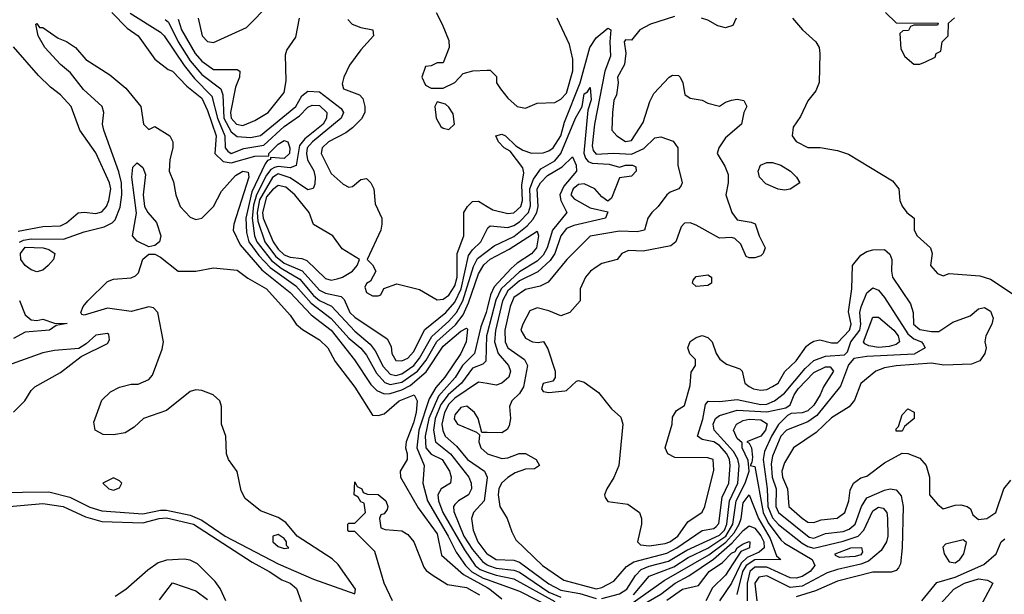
# Model space of a CAD drawing. Header units: inches. Extents: x 2380053 to 2584298, y 380219 to 546618.
# Tile 662 of 788: x 2528411 to 2531757, y 466872 to 468825. Entities that reach past the tile are written whole.
import ezdxf

# ---------------------------------------------------------------- set-up
doc = ezdxf.new("R2010")
doc.units = ezdxf.units.IN
doc.header["$MEASUREMENT"] = 0
doc.layers.add('C5426', color=7, linetype='Continuous')
doc.layers.add('C5436', color=7, linetype='Continuous')

msp = doc.modelspace()

# ---------------------------------------------------------------- linework, layer by layer
at = {"layer": 'C5426', "color": 2}
for points, elevation in [([(2529018, 468830), (2529030.8, 468770), (2529050, 468750.8), (2529070, 468747.3), (2529182, 468798), (2529261.5, 468878.5)], 30), ([(2528724, 468850), (2528776.5, 468796.5), (2528814, 468770), (2528870, 468691), (2528915.9, 468655.9), (2528930, 468650.6), (2528979.2, 468599.2), (2529030, 468558.7), (2529050, 468516.3), (2529078.4, 468430), (2529074.7, 468370), (2529102.8, 468342.8), (2529130, 468338.2), (2529210, 468361.4), (2529258, 468362), (2529258.4, 468370), (2529290, 468402.3), (2529310, 468414.3), (2529322.8, 468410), (2529328.8, 468390), (2529327.6, 468370), (2529310, 468353.5), (2529263.5, 468356.5), (2529264, 468350), (2529253.7, 468346.3), (2529245.3, 468334.7), (2529200, 468240), (2529180.1, 468150), (2529181.5, 468101.5), (2529190.1, 468070), (2529223.9, 468023.9), (2529262.8, 467982.8), (2529350, 467920.6), (2529401.7, 467861.7), (2529470, 467809.2), (2529530, 467742.4), (2529570, 467709), (2529590, 467685.3), (2529623.6, 467623.5), (2529652.1, 467592.1), (2529670, 467585.5), (2529710, 467592.8), (2529762.6, 467630), (2529792.3, 467667.7), (2529828.7, 467731.3), (2529891.7, 467788.3), (2529918, 467822), (2529937, 467863), (2529970, 467961.3), (2529988.4, 467991.6), (2530000, 468002.1)], 14), ([(2528786.7, 468846.7), (2528890, 468783.1), (2528902.3, 468770), (2528969.6, 468669.6), (2529005.3, 468625.3), (2529064.7, 468564.7), (2529083.8, 468490), (2529108.1, 468430), (2529109.3, 468390), (2529118.5, 468378.5), (2529130, 468370.3), (2529173, 468387), (2529241.1, 468398.9), (2529310, 468461.6), (2529361.8, 468498.2), (2529390, 468527.9), (2529405.3, 468534.7), (2529430, 468533.2), (2529454.9, 468510), (2529454.4, 468490), (2529442.3, 468470), (2529379.8, 468420.2), (2529362.4, 468397.6), (2529351, 468329), (2529330, 468321.5), (2529290, 468326.4), (2529277.2, 468322.8), (2529264.4, 468315.6), (2529250, 468296.8), (2529215.9, 468230), (2529205.8, 468194.3), (2529200.8, 468150), (2529208.9, 468090), (2529216.6, 468070), (2529266.7, 468006.7), (2529300.1, 467980.1), (2529363.1, 467943.1), (2529410, 467887.7), (2529430, 467871), (2529470.8, 467850.8), (2529550, 467765.8), (2529602, 467722), (2529619.2, 467699.2), (2529645.9, 467645.9), (2529670, 467620.7), (2529690, 467615.6), (2529710, 467621.4), (2529750.6, 467650), (2529770, 467674.7), (2529811.7, 467748.3), (2529870, 467800.2), (2529895.4, 467830), (2529916.7, 467870), (2529953.4, 467986.6), (2529967.2, 468012.8), (2530000, 468038.5)], 18), ([(2528950, 468826.8), (2528961.5, 468790), (2529007.3, 468710), (2529030, 468684), (2529070, 468656), (2529150, 468655.5), (2529158.8, 468650), (2529158.4, 468630), (2529144.8, 468595.2), (2529127.9, 468510), (2529130.3, 468490), (2529147.6, 468470), (2529170, 468465.5), (2529210, 468482), (2529255.1, 468510), (2529310, 468578), (2529317.2, 468617.2), (2529314.2, 468705.8), (2529318.6, 468721.4), (2529350, 468766), (2529362.6, 468830)], 26), ([(2529826, 468850), (2529846.8, 468810), (2529870, 468754), (2529871, 468730), (2529850, 468678), (2529830, 468678), (2529810, 468668), (2529790, 468666), (2529778, 468630), (2529790, 468602), (2529810, 468592), (2529850, 468592), (2529890, 468612), (2529918, 468642), (2529951.6, 468651.6), (2530000, 468653.6)], 30), ([(2528410, 468069.3), (2528423.8, 468076.2), (2528450, 468080.1), (2528560.6, 468079.4), (2528630, 468104.4), (2528698.6, 468121.4), (2528725.6, 468134.4), (2528735.7, 468144.3), (2528752.7, 468187.3), (2528758.6, 468230), (2528757, 468270), (2528748.3, 468308.3), (2528696.9, 468450), (2528692.4, 468470), (2528697.4, 468510), (2528691.2, 468530), (2528627.9, 468587.9), (2528583.9, 468643.9), (2528550, 468673.2), (2528497.2, 468730), (2528474, 468770), (2528466, 468810), (2528470, 468812), (2528478, 468798), (2528490, 468798), (2528542, 468762), (2528570, 468750.6), (2528601, 468730), (2528636, 468690), (2528718, 468638), (2528772, 468592), (2528822.8, 468530), (2528832, 468470), (2528850, 468452), (2528870, 468462), (2528922, 468430), (2528931.3, 468410), (2528931.3, 468390), (2528921, 468350), (2528918.8, 468310), (2528933.7, 468273.7), (2528942, 468230), (2528956.3, 468190), (2528990, 468153.4), (2529010, 468145.5), (2529030, 468150.5), (2529069.6, 468190), (2529097.2, 468242.7), (2529144.2, 468295.8), (2529169.2, 468310), (2529187.1, 468307.1), (2529190.3, 468290), (2529138.7, 468130), (2529137.1, 468110), (2529160, 468060), (2529234.3, 467974.3), (2529330, 467897.7), (2529401.6, 467821.6), (2529470.2, 467770), (2529549.3, 467669.3), (2529604.9, 467584.9), (2529624.7, 467564.7), (2529650, 467553.4), (2529670, 467554.2), (2529710, 467567.3), (2529737.8, 467582.2), (2529792.2, 467627.8), (2529850, 467714.9), (2529910, 467766), (2529930, 467776.3), (2529933.1, 467773.1), (2529928.4, 467730), (2529910.2, 467690), (2529855.9, 467610), (2529825.1, 467574.9), (2529803.3, 467536.7), (2529768.1, 467430), (2529760.9, 467370), (2529785.3, 467310), (2529780.9, 467250), (2529797.5, 467190), (2529867.9, 467070), (2529894.9, 467014.9), (2529926.7, 466970), (2529948, 466948), (2529986.8, 466926.8), (2530000, 466922)], 10), ([(2528906, 468826), (2528916.7, 468816.7), (2528949.4, 468750), (2528990, 468684.9), (2529030, 468639.2), (2529094.9, 468590), (2529101.2, 468570), (2529105, 468490), (2529130, 468443.9), (2529150, 468428), (2529195.2, 468424.8), (2529230, 468431.7), (2529349.7, 468530), (2529370, 468566.4), (2529390, 468582.4), (2529430, 468580.3), (2529503.4, 468523.4), (2529512, 468510), (2529504.2, 468490), (2529406.4, 468410), (2529388.6, 468390), (2529385.5, 468370), (2529388.8, 468348.8), (2529411, 468311), (2529414.9, 468290), (2529414.1, 468265.9), (2529408.4, 468251.6), (2529390, 468246.9), (2529330, 468288), (2529290, 468300.6), (2529283.1, 468296.9), (2529270, 468288.7), (2529226.7, 468213.3), (2529218.1, 468170), (2529220.4, 468140.4), (2529244.6, 468070), (2529281.1, 468021.1), (2529310, 467997.6), (2529371.2, 467971.2), (2529430, 467905.6), (2529450, 467895.6), (2529503.8, 467883.8), (2529513.5, 467873.5), (2529533.1, 467830), (2529550, 467814.3), (2529659.9, 467739.9), (2529673.7, 467713.7), (2529675.5, 467690), (2529690, 467666.4), (2529710, 467666), (2529730, 467674.9), (2529750, 467695.8), (2529787.7, 467772.3), (2529859.7, 467830), (2529890, 467864.9), (2529911.3, 467910), (2529936.7, 468023.3), (2529950, 468042.7), (2529978.3, 468070), (2530000, 468113.4)], 22), ([(2529526.1, 468826.1), (2529541.6, 468810), (2529570, 468798), (2529611.3, 468790), (2529614, 468770), (2529570, 468722.9), (2529532.4, 468670), (2529512.7, 468630), (2529506.7, 468606.7), (2529511.3, 468590), (2529566, 468570), (2529577.7, 468557.7), (2529584.4, 468530), (2529583.8, 468510), (2529572.3, 468487.7), (2529542, 468458), (2529519.6, 468440.4), (2529460.4, 468410), (2529439.3, 468390), (2529435.5, 468370), (2529470, 468302.8), (2529510, 468266), (2529530, 468256), (2529542, 468258), (2529570, 468282), (2529590, 468284.7), (2529604.7, 468270), (2529614.8, 468250), (2529619.6, 468199.6), (2529642, 468150), (2529642, 468130), (2529638, 468110), (2529592, 468010), (2529610, 467992), (2529621, 467970), (2529603.6, 467936.4), (2529590, 467928), (2529584.5, 467915.5), (2529590, 467898), (2529610, 467886), (2529630, 467886.8), (2529638, 467890), (2529648.7, 467911.3), (2529693.2, 467926.8), (2529770, 467908), (2529830, 467873), (2529850, 467875.3), (2529870, 467888.9), (2529890, 467920.4), (2529898.1, 467950), (2529897.7, 468030), (2529920.7, 468090), (2529920.9, 468170), (2529933.2, 468190), (2529950, 468206.8), (2529970, 468207.7), (2530000, 468190.1)], 26), ([(2528406, 468106), (2528490, 468122), (2528550, 468124.6), (2528570, 468134.9), (2528610, 468168.2), (2528630, 468170.6), (2528670, 468166), (2528690, 468172.4), (2528706, 468190), (2528714.7, 468210), (2528720.4, 468250), (2528716.4, 468270), (2528670, 468372.7), (2528616, 468450), (2528586.6, 468530), (2528550, 468569.3), (2528515.6, 468595.6), (2528475.2, 468635.2), (2528390, 468732.3)], 14), ([(2528330, 467218), (2528510, 467220.8), (2528581.8, 467201.9), (2528650, 467168.4), (2528690, 467156.2), (2528830, 467145.9), (2528890, 467158.1), (2528910, 467157.6), (2528990, 467140.8), (2529030, 467124.1), (2529109.7, 467069.7), (2529290, 466975.8), (2529410, 466923.6), (2529550, 466874), (2529552, 466890), (2529493.4, 466973.4), (2529473, 466993), (2529354.7, 467070), (2529316.2, 467116.2), (2529290, 467132.8), (2529230, 467156), (2529177.6, 467197.6), (2529163.8, 467223.8), (2529149.8, 467289.8), (2529120.9, 467330), (2529114.5, 467350), (2529112, 467410), (2529097.2, 467450), (2529097, 467510), (2529091.8, 467530), (2529069, 467550), (2529030, 467564.5), (2529010, 467566.6), (2528990, 467561.2), (2528910, 467497.2), (2528832, 467470), (2528799.9, 467440.1), (2528770, 467421.2), (2528730, 467414), (2528694.6, 467414.6), (2528668, 467430), (2528663.1, 467456.9), (2528690, 467532), (2528720.2, 467559.8), (2528750, 467576), (2528790, 467586), (2528813.6, 467586.4), (2528850, 467602), (2528863.1, 467616.9), (2528895.3, 467704.7), (2528899.5, 467730), (2528880.5, 467830), (2528866.2, 467846.2), (2528850, 467849.6), (2528790, 467833), (2528710, 467844.4), (2528630, 467821.2), (2528622.7, 467822.7), (2528619, 467830), (2528627.3, 467850), (2528642.9, 467870), (2528710, 467934.8), (2528730, 467942.8), (2528790, 467947.7), (2528805.1, 467954.9), (2528814.9, 467965.1), (2528830, 468010.8), (2528850, 468028), (2528870, 468028.2), (2528890, 468018), (2528950, 467970.7), (2529010, 467970.4), (2529070, 467982), (2529150, 467973.4), (2529186.4, 467946.4), (2529250, 467910.3), (2529330, 467820.7), (2529350.3, 467790.3), (2529371.8, 467771.8), (2529430, 467737.1), (2529458, 467710), (2529483.8, 467663.8), (2529550, 467576.3), (2529610, 467480.7), (2529630, 467479.3), (2529650, 467485.3), (2529700.5, 467530), (2529751.3, 467550), (2529762, 467530), (2529758.2, 467490), (2529750, 467454.5), (2529724.9, 467390), (2529722.6, 467370), (2529728.2, 467350), (2529727.7, 467330), (2529704, 467290), (2529704.9, 467270), (2529765.8, 467165.8), (2529830, 467077.1), (2529844.5, 467004.5), (2529919, 466939), (2530000, 466894.9)], 6), ([(2528410.5, 467870.5), (2528430, 467822), (2528450, 467804.7), (2528470, 467802.8), (2528490, 467807.3), (2528530, 467793.4), (2528572, 467792), (2528534.8, 467785.2), (2528512, 467770), (2528430, 467762.7), (2528390, 467741.6)], 6), ([(2530000, 467843.9), (2529996.6, 467830), (2529978.6, 467781.4), (2529957.3, 467690), (2529916.3, 467650), (2529891.5, 467608.5), (2529834.6, 467545.4), (2529801.7, 467470), (2529789.5, 467410), (2529791.3, 467370), (2529810, 467348), (2529846.7, 467330), (2529871.7, 467290), (2529877.6, 467270), (2529875.5, 467250), (2529844, 467230), (2529832.2, 467210), (2529834.7, 467190), (2529849.4, 467150), (2529922.6, 467022.6), (2529959.3, 466970), (2529976.2, 466956.2), (2530000, 466947.5)], 14), ([(2528390, 467491), (2528429, 467530), (2528450, 467564.7), (2528463.2, 467576.8), (2528550, 467626), (2528620.2, 467679.8), (2528710, 467724.7), (2528716.4, 467736.4), (2528714.6, 467754.6), (2528710, 467758), (2528670, 467752.7), (2528636.9, 467723.1), (2528612, 467708), (2528530, 467701.2), (2528490, 467692.3), (2528370, 467649.3)], 10), ([(2530000, 467758.3), (2529997.9, 467750), (2529995.8, 467664.2), (2529985.4, 467654.6), (2529950, 467640.9), (2529912.2, 467590), (2529867.2, 467550), (2529842.9, 467517.1), (2529823.4, 467470), (2529817, 467430), (2529823.9, 467390), (2529875.2, 467350), (2529937.4, 467270), (2529945.7, 467250), (2529946.7, 467230), (2529936.4, 467210), (2529903, 467190), (2529890, 467177), (2529885.7, 467170), (2529886.5, 467153.5), (2529920.1, 467070), (2529950, 467023.9), (2529983.5, 466983.5), (2530000, 466972.7)], 18), ([(2530000, 467588.2), (2529970, 467593.3), (2529890, 467538.2), (2529870, 467517.8), (2529854.4, 467490), (2529845.9, 467450), (2529848.7, 467428.7), (2529857.4, 467410), (2529896, 467376), (2529933.1, 467330), (2529990.4, 467290), (2530000, 467270.6)], 22), ([(2530000, 467421.8), (2529982, 467422), (2529969.2, 467470), (2529957.2, 467490), (2529931.2, 467511.2), (2529910, 467506.6), (2529890, 467482), (2529887.9, 467467.9), (2529898.8, 467450), (2529963.6, 467423.6), (2529974, 467414), (2529971.3, 467390), (2529978.8, 467370), (2530000, 467350.9)], 26), ([(2529677.6, 466850), (2529649.6, 466910.4), (2529618, 467018), (2529550, 467086), (2529530, 467086), (2529526, 467090), (2529526, 467110), (2529530, 467114), (2529550, 467114), (2529586, 467150), (2529582, 467182), (2529570, 467186), (2529562, 467202), (2529548, 467210), (2529550, 467254), (2529558, 467238), (2529574, 467230), (2529578, 467218), (2529592.7, 467212.7), (2529630, 467211.3), (2529656, 467190), (2529662, 467170), (2529659.6, 467160.4), (2529650, 467146), (2529638, 467142), (2529634, 467130), (2529638, 467098), (2529652.7, 467092.7), (2529710, 467087.3), (2529730, 467074.8), (2529750.6, 467050), (2529784.4, 466964.4), (2529792.8, 466952.8), (2529816.3, 466936.3), (2529865.5, 466905.5), (2529930, 466894.9), (2529973.7, 466870)], 2), ([(2530000, 467267.7), (2529990.2, 467189.8), (2529953, 467150), (2529946.7, 467130), (2529952.4, 467090), (2529968.1, 467050), (2529999, 467010), (2530000, 467009.4)], 22), ([(2528350, 467168), (2528490, 467180.9), (2528558.8, 467170), (2528635.1, 467135.1), (2528690, 467119.1), (2528830, 467114.5), (2528885.2, 467130), (2528910, 467131.5), (2529001.6, 467110), (2529200.9, 466980.9), (2529259.3, 466950), (2529301.6, 466921.6), (2529330.7, 466910), (2529351.4, 466891.4), (2529367.8, 466847.7)], 2), ([(2529112, 466850), (2529092, 466892), (2529075, 466915.1), (2529015.7, 466975.7), (2528990, 466988.2), (2528970, 466991.3), (2528910, 466988.3), (2528881.3, 466978.7), (2528846.4, 466953.6), (2528772, 466888), (2528735.4, 466864.6)], 2), ([(2528886.5, 466853.5), (2528930, 466910.5), (2529010, 466883.8), (2529050, 466854)], 2)]:
    msp.add_lwpolyline(points, dxfattribs=dict(at, elevation=elevation))
for points, elevation in [([(2529830, 468546), (2529822, 468530), (2529826, 468490), (2529842.5, 468462.5), (2529850, 468456), (2529870, 468451.3), (2529888.7, 468470), (2529884.7, 468504.7), (2529870, 468528), (2529858, 468538)], 30), ([(2528850, 468053.2), (2528810, 468072.7), (2528795.1, 468090), (2528807.7, 468167.7), (2528791.8, 468290), (2528796, 468324), (2528810, 468338.8), (2528830, 468322.8), (2528839, 468299), (2528830.4, 468230), (2528835.5, 468190), (2528846.8, 468170), (2528876.2, 468136.2), (2528890.8, 468090), (2528886, 468070), (2528870, 468057.2)], 6), ([(2529290, 468262), (2529270, 468246.8), (2529250, 468222.8), (2529235.8, 468170), (2529238.5, 468150), (2529272.7, 468070), (2529290, 468044.5), (2529310, 468026.2), (2529330, 468017.5), (2529370, 468012.9), (2529386.5, 468006.5), (2529450, 467944.9), (2529470, 467939.3), (2529490, 467944.4), (2529508.7, 467950), (2529542, 467970), (2529558, 467990), (2529566, 468010), (2529506.6, 468046.6), (2529475.3, 468090), (2529410, 468129.2), (2529395.1, 468170), (2529346, 468230), (2529316, 468256)], 26), ([(2528470, 467967.8), (2528450, 467974.7), (2528430, 467989.7), (2528415.6, 468010), (2528414, 468030), (2528430, 468051.5), (2528491, 468050), (2528510, 468044.2), (2528530.5, 468030), (2528526, 468010), (2528508.2, 467990), (2528490, 467973.6)], 6), ([(2528730, 467268), (2528694, 467250), (2528714, 467230), (2528730, 467226), (2528750, 467234), (2528758, 467250), (2528750, 467258)], 10), ([(2529290, 467075.1), (2529272, 467070), (2529271, 467050), (2529290, 467034.8), (2529310, 467028.2), (2529326, 467030), (2529318, 467038), (2529318, 467050), (2529310, 467061.2)], 10)]:
    msp.add_lwpolyline(points, close=True, dxfattribs=dict(at, elevation=elevation))
at = {"layer": 'C5436', "color": 2}
for points, elevation in [([(2530000, 468653.6), (2530010, 468654), (2530031.6, 468631.6), (2530032, 468610), (2530044.7, 468590), (2530070, 468558), (2530102, 468530), (2530130, 468524.7), (2530170, 468541), (2530230, 468543), (2530250, 468554.4), (2530270, 468574.9), (2530291.1, 468651.1), (2530291.3, 468691.3), (2530280.2, 468740.2), (2530238, 468830)], 30), ([(2530636.3, 468836.3), (2530554.8, 468810), (2530518.8, 468790), (2530490, 468755.3), (2530470, 468756), (2530465.5, 468750), (2530471.1, 468711.1), (2530466.9, 468673.1), (2530443, 468630), (2530444.9, 468610), (2530439.1, 468570), (2530430.7, 468550), (2530425.5, 468510), (2530424, 468450), (2530441, 468430), (2530470, 468410.8), (2530490, 468414.8), (2530530, 468476), (2530552.8, 468547.2), (2530566.3, 468573.7), (2530618, 468630), (2530630, 468636), (2530650, 468634.8), (2530656, 468630), (2530664.7, 468610), (2530671.1, 468571.1), (2530690, 468558), (2530730, 468551), (2530750, 468541), (2530790, 468531.3), (2530810, 468544.7), (2530830, 468551), (2530850, 468554.8), (2530872, 468550), (2530882, 468530), (2530872, 468510), (2530864.7, 468470), (2530810, 468424), (2530786.8, 468390), (2530781, 468370), (2530807.5, 468327.5), (2530818.5, 468298.5), (2530819.1, 468270), (2530810.7, 468230), (2530831, 468170), (2530850, 468144.7), (2530897.3, 468137.3), (2530911.1, 468131.1), (2530924.7, 468090), (2530944.7, 468050), (2530938, 468030), (2530930, 468022), (2530910, 468015.3), (2530890, 468015.3), (2530880.2, 468020.2), (2530862, 468062), (2530841.2, 468081.2), (2530830, 468085.2), (2530790, 468082), (2530710, 468127), (2530690, 468134.5), (2530670, 468133.2), (2530658.8, 468121.2), (2530641, 468070), (2530624, 468056), (2530530, 468038), (2530479.8, 468040.2), (2530458, 468030), (2530442, 468010), (2530390, 467996), (2530370, 467983.7), (2530350.8, 467970), (2530334, 467950), (2530316, 467910), (2530316, 467870), (2530281, 467830), (2530250, 467818), (2530210, 467836), (2530170, 467845.2), (2530144.9, 467835.1), (2530120.7, 467790), (2530114.8, 467770), (2530130, 467742.8), (2530154, 467730), (2530172.7, 467727.3), (2530191, 467731), (2530205.8, 467705.8), (2530230.7, 467630), (2530231.1, 467608.9), (2530223.6, 467596.4), (2530190, 467588), (2530184.9, 467570), (2530190, 467561), (2530210, 467558), (2530263.6, 467563.6), (2530270, 467564.7), (2530303.7, 467596.3), (2530310, 467598.8), (2530330, 467593.4), (2530378, 467558), (2530422.3, 467502.3), (2530453.7, 467473.7), (2530460.5, 467450), (2530447.3, 467310), (2530430.5, 467269.5), (2530406.8, 467230), (2530398.8, 467210), (2530401.4, 467201.4), (2530410, 467187.3), (2530478, 467178), (2530517, 467150), (2530524.2, 467130), (2530524.6, 467110), (2530510.7, 467050), (2530520.7, 467040.7), (2530550, 467037), (2530604.7, 467044.7), (2530620.7, 467050), (2530648, 467070), (2530681.7, 467118.3), (2530730, 467150.8), (2530739.6, 467170), (2530770, 467294), (2530768, 467330), (2530750, 467336), (2530637.5, 467337.5), (2530614, 467350), (2530605.2, 467370), (2530628.7, 467450), (2530630, 467474), (2530643.1, 467496.9), (2530670, 467514), (2530690, 467582), (2530692.9, 467627.1), (2530708, 467650), (2530708, 467670), (2530689.1, 467689.1), (2530682, 467710), (2530689.2, 467730.8), (2530710, 467744.7), (2530730, 467751.3), (2530750, 467744.7), (2530764.7, 467730), (2530778, 467690), (2530790.7, 467670.7), (2530813.7, 467653.7), (2530858, 467638), (2530866, 467630), (2530876, 467590), (2530890, 467578.8), (2530904.7, 467570), (2530930, 467566), (2530950, 467568.4), (2530970, 467578), (2530989.2, 467590), (2531011.1, 467628.9), (2531050, 467665.5), (2531084.9, 467715.1), (2531096.1, 467723.9), (2531110, 467732.7), (2531130, 467737.1), (2531170, 467727), (2531190, 467727.2), (2531230.8, 467770), (2531236.8, 467790), (2531228.3, 467831.7), (2531239.6, 467910), (2531240.9, 467990), (2531270, 468024.9), (2531290, 468037.3), (2531310, 468043), (2531350, 468044), (2531368.3, 468028.3), (2531375.5, 468010), (2531373.7, 467970), (2531377.6, 467950), (2531439, 467859), (2531447.4, 467830), (2531449.1, 467790), (2531470, 467772.2), (2531510, 467764.9), (2531534.5, 467765.5), (2531582.8, 467797.2), (2531641.5, 467818.5), (2531670, 467842.8), (2531690, 467846.8), (2531710, 467834.8), (2531719.1, 467810), (2531715.5, 467790), (2531694.8, 467750), (2531691.3, 467730), (2531696, 467710), (2531691, 467690), (2531674.4, 467665.6), (2531645.5, 467654.5), (2531551.3, 467651.3), (2531510, 467657.6), (2531390, 467648.2), (2531350, 467642), (2531321, 467630), (2531270, 467588.7), (2531248.6, 467531.4), (2531230.4, 467509.6), (2531170, 467471.8), (2531117.7, 467422.3), (2531041, 467370), (2531010, 467319), (2531001.7, 467290), (2531004, 467270), (2531020.8, 467230), (2531024.6, 467170), (2531070, 467130.5), (2531090, 467117.1), (2531110, 467115.5), (2531135.2, 467124.8), (2531189.5, 467130.5), (2531215.6, 467150), (2531229.4, 467190), (2531233.8, 467226.2), (2531245.2, 467250), (2531270, 467267.7), (2531290, 467274), (2531350, 467319.1), (2531410, 467351.3), (2531430, 467351), (2531470, 467334.8), (2531491.3, 467310), (2531502.8, 467270), (2531502.8, 467210), (2531530, 467178), (2531550, 467162), (2531590, 467174.8), (2531610, 467176), (2531631, 467171), (2531642, 467162), (2531650, 467142), (2531670, 467126), (2531698, 467130), (2531728.7, 467150), (2531756, 467230), (2531779.6, 467260.4)], 30), ([(2530846.4, 468830), (2530835.1, 468804.9), (2530810, 468796.9), (2530784, 468804), (2530750, 468823.7), (2530728, 468830)], 30), ([(2531038, 468830), (2531071, 468790), (2531117.3, 468750), (2531127.7, 468730), (2531130.4, 468710.4), (2531128.4, 468611.6), (2531117.1, 468582.9), (2531090, 468548.7), (2531064.5, 468495.5), (2531039.8, 468460.2), (2531036, 468430), (2531050, 468411.3), (2531090, 468391), (2531131.1, 468391.1), (2531190, 468380.7), (2531227.7, 468367.7), (2531376.8, 468276.8), (2531398.8, 468250), (2531402, 468210), (2531410, 468191.3), (2531426, 468170), (2531451, 468150), (2531451, 468110), (2531461, 468090), (2531506, 468050), (2531512, 468030), (2531506, 467990), (2531530, 467962), (2531550, 467954), (2531570, 467962), (2531674.4, 467954.4), (2531710, 467942.8), (2531790.4, 467890.3)], 34), ([(2531354, 468850), (2531390, 468814), (2531532.7, 468812.7), (2531530, 468806), (2531450, 468806), (2531438, 468802), (2531431.6, 468788.4), (2531412.7, 468787.3), (2531402, 468778), (2531405.4, 468725.4), (2531419.6, 468699.6), (2531450, 468674), (2531470, 468674), (2531490, 468682), (2531522, 468698), (2531526, 468710), (2531542, 468718), (2531546, 468750), (2531566, 468770), (2531567.3, 468812.7), (2531588.4, 468831.6)], 38), ([(2530000, 468190.1), (2530019, 468179), (2530070, 468166.5), (2530090, 468168), (2530114.8, 468190), (2530119.4, 468210), (2530117.3, 468262.7), (2530124.9, 468304.9), (2530121.1, 468321.1), (2530078, 468378), (2530058, 468390), (2530038, 468410), (2530029.3, 468430.7), (2530050, 468436), (2530062, 468430), (2530096.8, 468396.8), (2530121.4, 468381.4), (2530150, 468371.7), (2530190, 468372.6), (2530210, 468379), (2530224.7, 468390), (2530249.8, 468430), (2530263.2, 468476.8), (2530316.3, 468610), (2530349, 468731), (2530370, 468763.7), (2530410, 468795.8), (2530420.7, 468790), (2530416.3, 468750), (2530419.1, 468700.9), (2530399.8, 468650), (2530364.6, 468470), (2530356.4, 468396.4), (2530360.1, 468380.1), (2530370, 468368.4), (2530428.8, 468371.2), (2530490, 468367.9), (2530532.5, 468387.5), (2530570, 468423.1), (2530590, 468426.4), (2530631.9, 468411.9), (2530647.7, 468390), (2530647.7, 468330), (2530662.8, 468270), (2530659.1, 468260.9), (2530651.3, 468250), (2530621.6, 468238.4), (2530610.5, 468229.5), (2530580.7, 468190), (2530559.1, 468170), (2530545.5, 468150), (2530534, 468110), (2530510, 468104.2), (2530450, 468106.4), (2530350.3, 468089.7), (2530270.2, 468009.8), (2530207, 467933), (2530180.5, 467919.5), (2530130, 467908.4), (2530090, 467880.5), (2530078.2, 467850), (2530060.2, 467770), (2530060.7, 467730), (2530070.3, 467710), (2530126.4, 467670), (2530137, 467650), (2530123.4, 467576.6), (2530110, 467554.5), (2530084, 467530), (2530076.3, 467510), (2530079.3, 467470), (2530074.9, 467445.1), (2530067.7, 467432.3), (2530050, 467421.2), (2530000, 467421.8)], 26), ([(2530000, 468113.4), (2530002.2, 468117.8), (2530010, 468124.4), (2530070, 468118.5), (2530090, 468125.2), (2530110, 468137.8), (2530140.6, 468170), (2530147.2, 468192.8), (2530144.7, 468250), (2530157.3, 468282.7), (2530182.1, 468317.9), (2530230, 468345.6), (2530250, 468370.2), (2530300.3, 468490), (2530322.2, 468530), (2530330, 468572.7), (2530340.7, 468579.3), (2530350, 468594), (2530353, 468553), (2530342.5, 468517.5), (2530328.1, 468371.9), (2530333.8, 468353.8), (2530342.7, 468342.7), (2530356.8, 468336.8), (2530414.5, 468334.5), (2530450, 468324), (2530470.2, 468330.2), (2530494, 468330), (2530504.7, 468324.7), (2530506.8, 468310), (2530490, 468293.2), (2530450, 468288), (2530422, 468218), (2530410, 468208), (2530390, 468222.7), (2530365.6, 468250), (2530330, 468267.4), (2530310, 468264.8), (2530291.8, 468250), (2530284.7, 468230), (2530295.8, 468215.8), (2530350, 468186), (2530410, 468172), (2530402, 468150), (2530294.3, 468125.7), (2530270, 468114.8), (2530250.3, 468090), (2530230.2, 468030), (2530213.8, 468006.2), (2530172.3, 467967.7), (2530110, 467937), (2530070, 467903.1), (2530051.5, 467870), (2530028.5, 467768.5), (2530024.4, 467730), (2530036.9, 467690), (2530072, 467650), (2530079.5, 467630), (2530074, 467610), (2530050.2, 467589.8), (2530030, 467583.1), (2530000, 467588.2)], 22), ([(2530000, 468038.5), (2530023.3, 468056.7), (2530090, 468088.5), (2530135.4, 468124.6), (2530154.6, 468145.4), (2530168.5, 468170), (2530173, 468190), (2530169.9, 468250), (2530181.1, 468270), (2530205.1, 468294.9), (2530254.6, 468325.4), (2530290, 468358.8), (2530302, 468330), (2530303.1, 468310), (2530260.5, 468259.5), (2530246.7, 468230), (2530250.2, 468210), (2530270.5, 468170), (2530222.3, 468110), (2530204.3, 468050), (2530190, 468024.2), (2530170, 468004.6), (2530110, 467968.3), (2530046.9, 467910), (2530028.8, 467871.2), (2530000, 467758.3)], 18), ([(2530000, 468002.1), (2530010, 468011.1), (2530075, 468045), (2530170, 468106), (2530174.3, 468090), (2530167.4, 468050), (2530150, 468028.7), (2530102, 467998), (2530081, 467979), (2530023.5, 467916.5), (2530011.3, 467890), (2530000, 467843.9)], 14), ([(2530000, 467350.9), (2530001, 467350), (2530050, 467334), (2530070, 467336), (2530109.1, 467350.9), (2530130, 467350.6), (2530166, 467330), (2530178, 467310), (2530161, 467299), (2530130, 467297.2), (2530095.2, 467284.8), (2530070, 467269.5), (2530048.7, 467250), (2530039.5, 467230), (2530036.9, 467210), (2530043.1, 467170), (2530068.4, 467130), (2530083.8, 467083.8), (2530097.6, 467057.6), (2530188.2, 466970), (2530260.5, 466920.5), (2530370, 466890.3), (2530390, 466895.3), (2530430, 466916.4), (2530473.7, 466966.3), (2530498, 466982), (2530610, 467011.8), (2530643.9, 467030), (2530730, 467089), (2530770, 467096), (2530777.8, 467102.2), (2530787.2, 467112.7), (2530798, 467202), (2530821.4, 467250), (2530826, 467310), (2530823.7, 467330), (2530814.1, 467350), (2530790, 467378.2), (2530770, 467390.7), (2530730, 467398.7), (2530714.5, 467410), (2530732.8, 467467.2), (2530742.4, 467517.6), (2530751.4, 467528.6), (2530790, 467526.9), (2530850, 467534.2), (2530930, 467517.6), (2530950, 467518.6), (2530975.8, 467530), (2531010, 467555.5), (2531080.6, 467639.4), (2531110, 467666.4), (2531150, 467681.8), (2531214, 467686), (2531224.2, 467695.8), (2531235.7, 467730), (2531266, 467770), (2531269.9, 467790), (2531266.3, 467830), (2531270.7, 467849.3), (2531290, 467896.3), (2531310, 467914), (2531330, 467905.5), (2531350, 467880.5), (2531430, 467756.9), (2531450, 467740.2), (2531476.3, 467730), (2531481.7, 467721.7), (2531488, 467710), (2531451.5, 467688.5), (2531290, 467680.3), (2531246.1, 467673.9), (2531228, 467652), (2531200.9, 467579.1), (2531119.8, 467480.2), (2531090, 467458.5), (2531017.6, 467430), (2530997.6, 467410), (2530970, 467342), (2530964.6, 467315.4), (2530968.9, 467270), (2530982.2, 467230), (2530981.4, 467170), (2530989.4, 467150), (2531094, 467066), (2531110, 467062.9), (2531150, 467078.6), (2531210, 467085.4), (2531230, 467093.8), (2531250, 467110.4), (2531271.9, 467170), (2531290, 467199.5), (2531350, 467225.7), (2531370, 467230.4), (2531390, 467227.3), (2531406.7, 467206.7), (2531413.7, 467170), (2531410.4, 467030), (2531404.1, 466975.9), (2531398.3, 466961.7), (2531390, 466952.7), (2531372.4, 466947.6), (2531310, 466947.3), (2531190, 466916.4), (2531115.7, 466884.3), (2531050, 466862.9)], 26), ([(2530390, 466857.5), (2530450, 466873.4), (2530474.7, 466890), (2530503.7, 466936.3), (2530523.7, 466956.3), (2530550, 466968), (2530615.9, 466984.1), (2530678.4, 467021.6), (2530790, 467072.8), (2530806.6, 467090), (2530814.5, 467110), (2530823.2, 467190), (2530852.1, 467250), (2530856.5, 467310), (2530851.3, 467331.3), (2530837.5, 467357.5), (2530771.1, 467430), (2530767.7, 467450), (2530776.3, 467470), (2530790, 467480.2), (2530850, 467498), (2530950, 467492), (2531014.5, 467505.5), (2531030, 467516.3), (2531043.5, 467550), (2531056.8, 467570), (2531110, 467626), (2531150, 467645.3), (2531165.5, 467645.5), (2531176.5, 467630), (2531142.7, 467577.3), (2531132.1, 467550), (2531110, 467514.3), (2531090, 467496), (2531070, 467488.8), (2531033.3, 467486.7), (2531020.5, 467479.5), (2530990, 467448.7), (2530965.7, 467410), (2530942.6, 467357.4), (2530938.1, 467330), (2530951.6, 467230), (2530953.4, 467170), (2530970, 467132.4), (2530990, 467109.2), (2531070, 467045.8), (2531090, 467034.2), (2531110, 467029.2), (2531210, 467052.4), (2531260.5, 467070), (2531280.3, 467090), (2531310, 467155.8), (2531330, 467168.5), (2531345.1, 467165.1), (2531358, 467150), (2531360.8, 467130), (2531361.5, 467070), (2531356.9, 467050), (2531338.7, 467021.3), (2531295.4, 466984.6), (2531270, 466973.9), (2531190, 466956.5), (2531155.5, 466944.5), (2531070, 466899.8), (2531030, 466895.7), (2530950, 466935.2), (2530922.6, 466930), (2530909.5, 466910), (2530916.3, 466850)], 22), ([(2530496.8, 466870), (2530550, 466933.6), (2530634.3, 466965.7), (2530683.2, 466996.8), (2530750, 467028.9), (2530811.3, 467070), (2530835, 467110), (2530845.6, 467190), (2530876.8, 467250), (2530889.8, 467290), (2530887, 467327), (2530866, 467370), (2530866.8, 467386.8), (2530850, 467402), (2530837.2, 467430), (2530847, 467450), (2530870, 467463.1), (2530890, 467467.6), (2530930, 467464.7), (2530951.1, 467451.1), (2530945.5, 467430), (2530930, 467409.7), (2530882, 467390), (2530890, 467386), (2530898, 467370), (2530901.4, 467338.6), (2530899.8, 467320.2), (2530894, 467310), (2530910, 467306), (2530937.7, 467150), (2530954.7, 467114.7), (2530997.7, 467057.7), (2531010, 467046), (2531103.8, 466990), (2531113.7, 466970), (2531098, 466950), (2531070, 466932.9), (2531050, 466927.4), (2531030, 466927.5), (2530950, 466963.9), (2530910, 466964.6), (2530892.3, 466950), (2530883.5, 466910), (2530882.9, 466850)], 18), ([(2530000, 467270.6), (2530000.3, 467270), (2530000, 467267.7)], 22), ([(2530484.2, 466835.8), (2530600.9, 466919.1), (2530753.6, 467006.4), (2530810.5, 467049.5), (2530838.9, 467081.1), (2530856.7, 467110), (2530863.6, 467130), (2530870, 467182.8), (2530890, 467210.4), (2530921.9, 467130), (2530961.5, 467061.5), (2530983.1, 467003.1), (2530998, 466990), (2530910, 466988.8), (2530879.8, 466970), (2530867.7, 466950), (2530848.6, 466871.4)], 14), ([(2530474, 466806), (2530590, 466872.6), (2530638.5, 466910), (2530685.7, 466934.3), (2530768.7, 466991.3), (2530832.9, 467047.1), (2530870, 467089.2), (2530890, 467105.2), (2530910, 467096.9), (2530930, 467071.3), (2530940.1, 467050), (2530941.6, 467030), (2530924.7, 467015.3), (2530883.1, 466996.9), (2530862.7, 466977.3), (2530830.1, 466909.9), (2530789.2, 466850)], 10), ([(2531477.4, 466850), (2531527.9, 466912.1), (2531590, 466930.2), (2531687.2, 466972.8), (2531729.3, 467010), (2531746.6, 467050), (2531759.6, 467060.4)], 26), ([(2530610, 466851.8), (2530664.2, 466890), (2530718.2, 466901.8), (2530754.7, 466950), (2530799.6, 466980.4), (2530830, 467011.3), (2530842.9, 467017.1), (2530850, 467030.2), (2530870, 467043.8), (2530890, 467052), (2530892.4, 467050), (2530891.7, 467030), (2530862.3, 467017.7), (2530810, 466936.9), (2530766, 466894), (2530742.6, 466850)], 6), ([(2530000, 467009.4), (2530030, 466990.2), (2530090, 466987.5), (2530110, 466981.6), (2530210, 466907.2), (2530250, 466885.9), (2530314.3, 466874.3), (2530370, 466857.6)], 22), ([(2530000, 466972.7), (2530004.2, 466970), (2530030, 466961.1), (2530090, 466954.6), (2530110, 466947.1), (2530210, 466879.8), (2530250, 466862.7)], 18), ([(2530000, 466947.5), (2530030, 466936.6), (2530090, 466924.8), (2530230, 466847.2)], 14), ([(2530000, 466922), (2530110, 466882.6), (2530230, 466822)], 10), ([(2531540.6, 466839.4), (2531586.3, 466890), (2531621.6, 466910), (2531670, 466924.4), (2531700.4, 466920.4), (2531718.8, 466910), (2531674.9, 466830)], 22), ([(2530000, 466894.9), (2530008.9, 466890), (2530050, 466857)], 6)]:
    msp.add_lwpolyline(points, dxfattribs=dict(at, elevation=elevation))
for points, elevation in [([(2531010, 468246), (2530989.1, 468249.1), (2530946.6, 468266.6), (2530925.2, 468290), (2530921.2, 468310), (2530929.2, 468330), (2530950, 468339.1), (2530970, 468339.1), (2530998, 468330), (2531030.4, 468310.4), (2531051.3, 468290), (2531062, 468270), (2531030, 468249.3)], 30), ([(2530710, 467918), (2530698, 467930), (2530700.4, 467939.6), (2530710, 467952), (2530750, 467958), (2530762, 467950), (2530762, 467930), (2530750, 467922)], 30), ([(2531330, 467710.8), (2531296.4, 467716.4), (2531283.5, 467723.5), (2531278.7, 467730), (2531310, 467813.4), (2531330, 467814.4), (2531381.7, 467770), (2531396.5, 467750), (2531401.3, 467730), (2531390, 467721.1), (2531366.3, 467713.7)], 22), ([(2531390, 467426), (2531390, 467434), (2531398, 467442), (2531410, 467482), (2531430, 467502), (2531450.9, 467490.9), (2531451, 467470), (2531418, 467442), (2531410, 467426)], 30), ([(2531617.2, 467057.2), (2531558, 467042), (2531548.2, 467031.8), (2531553, 467010), (2531570, 466982), (2531590, 466979.3), (2531606, 466990), (2531619.5, 467010), (2531628.4, 467048.4)], 30), ([(2531197.2, 466997.2), (2531184.1, 467004.1), (2531182.7, 467010), (2531235.3, 467030), (2531271.5, 467031.5), (2531275.8, 467015.8), (2531270, 467006.6), (2531250, 467001)], 18)]:
    msp.add_lwpolyline(points, close=True, dxfattribs=dict(at, elevation=elevation))

doc.saveas('drawing.dxf')
